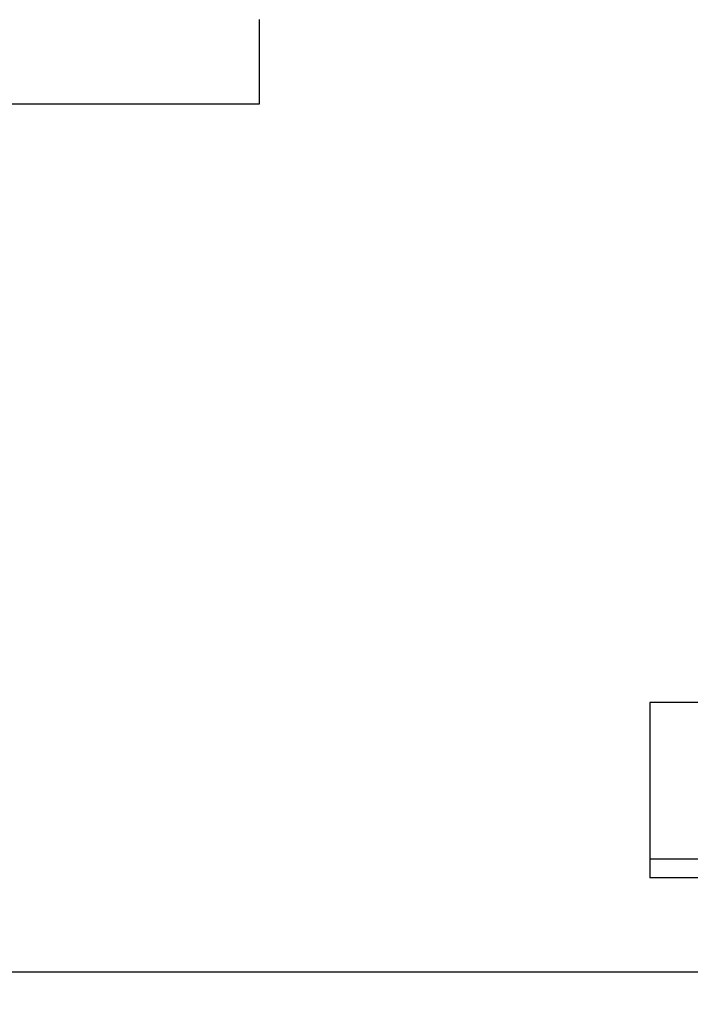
# Model space of a CAD drawing. Header units: inches. Extents: x 170 to 284, y 215 to 248.
# Tile 698 of 1056: x 211.571 to 211.791, y 244.022 to 244.344. Entities that reach past the tile are written whole.
import ezdxf

# ---------------------------------------------------------------- set-up
doc = ezdxf.new("R2010")
doc.units = ezdxf.units.IN
doc.header["$LTSCALE"] = 0.25
doc.header["$MEASUREMENT"] = 0
doc.layers.add('ANNOTATIONS', color=1, linetype='Continuous')
doc.layers.add('LH FRONT OF HOOD', color=7, linetype='Continuous')
doc.styles.add('ARIAL', font='arial.ttf', dxfattribs={"height": 0.09375})
doc.dimstyles.new('STANDARD$0', dxfattribs={"dimtxt": 0.09375, "dimasz": 0.09375, "dimexe": 0.03125, "dimexo": 0.046875, "dimgap": 0.09, "dimtad": 0, "dimtih": 1, "dimtoh": 1, "dimdec": 4, "dimzin": 0, "dimdsep": 46, "dimtxsty": 'ARIAL', "dimcen": 0.09, "dimadec": 0, "dimazin": 0, "dimtfac": 1, "dimtdec": 4, "dimtofl": 0, "dimtmove": 0, "dimatfit": 1, "dimfxl": 1, "dimtolj": 1, "dimtzin": 0, "dimarcsym": 0})

# ---------------------------------------------------------------- blocks, each defined once
blk = doc.blocks.new('*D57')
at = {"layer": 'ANNOTATIONS', "color": 0, "lineweight": -2, "transparency": 16777216}
for p, q in [((211.57349, 244.92629), (212.90801, 244.92629)), ((212.87676, 244.83254), (212.87676, 242.57059)), ((212.87676, 239.87378), (212.87676, 242.13573)), ((212.41159, 239.78003), (212.90801, 239.78003))]:
    blk.add_line(p, q, dxfattribs=at)
at = {"layer": 'ANNOTATIONS', "color": 0, "transparency": 16777216}
for points in [[(212.86114, 244.83254), (212.89239, 244.83254), (212.87676, 244.92629)], [(212.86114, 239.87378), (212.89239, 239.87378), (212.87676, 239.78003)]]:
    blk.add_solid(points, dxfattribs=at)
at = {"layer": 'defpoints', "color": 0, "transparency": 16777216}
for p in [(211.52661, 244.92629), (212.36472, 239.78003), (212.87676, 239.78003)]:
    blk.add_point(p, dxfattribs=at)
at = {"layer": 'ANNOTATIONS', "color": 0, "transparency": 16777216, "insert": (212.87676, 242.35316), "char_height": 0.09375, "attachment_point": 5, "style": 'ARIAL'}
blk.add_mtext('\\A1;TOTAL\\PHEIGHT', dxfattribs=at)

msp = doc.modelspace()

# ---------------------------------------------------------------- linework, layer by layer
at = {"layer": 'ANNOTATIONS'}
msp.add_line((211.32657, 244.03279), (212.26417, 244.03279), dxfattribs=at)
at = {"layer": 'LH FRONT OF HOOD'}
for p, q in [((211.64965, 244.34405), (211.64965, 244.3164)), ((211.64965, 244.3164), (211.52661, 244.3164)), ((211.77725, 244.12088), (211.77725, 244.06961)), ((211.80845, 244.12088), (211.77725, 244.12088)), ((211.77725, 244.06961), (211.77725, 244.06357)), ((211.8585, 244.06961), (211.77725, 244.06961)), ((211.85622, 244.06357), (211.77725, 244.06357))]:
    msp.add_line(p, q, dxfattribs=at)

# ---------------------------------------------------------------- dimensions: what is measured, and where the dimension line sits
at = {"layer": 'ANNOTATIONS'}
dim = msp.add_linear_dim(base=(212.87676, 239.78003), p1=(211.52661, 244.92629), p2=(212.36472, 239.78003), angle=90, text='TOTAL\\PHEIGHT', dimstyle='STANDARD$0', dxfattribs=at)
dim.commit()
dim.dimension.update_dxf_attribs({"geometry": '*D57', "text_midpoint": (212.87676, 242.35316)})

doc.saveas('drawing.dxf')
